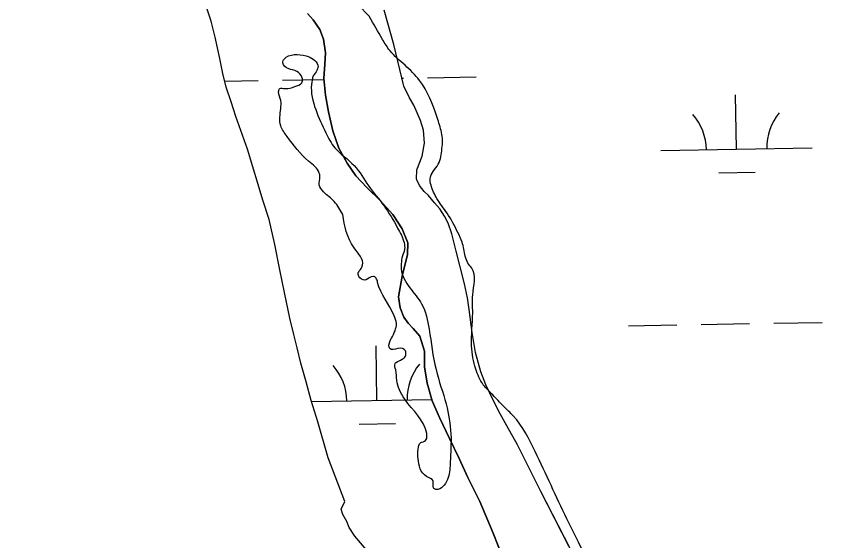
# Model space of a CAD drawing. Extents: x 3892998 to 3931244, y 278583 to 304547.
# Drawn here: x 3900765 to 3901302, y 289781 to 290127 of the extents above; entities that cross this region are included whole.
import ezdxf

# ---------------------------------------------------------------- set-up
doc = ezdxf.new("R2010")
doc.units = 0
for name, color, linetype in [('V-GRID-MAJR', 7, 'Continuous'), ('V-RIVR-EDGE', 7, 'Continuous'), ('V-TOPO-SHOR', 7, 'Continuous'), ('V-WETL-SWMP', 7, 'Continuous')]:
    doc.layers.add(name, color=color, linetype=linetype)

msp = doc.modelspace()

# ---------------------------------------------------------------- linework, layer by layer
at = {"layer": 'V-GRID-MAJR'}
msp.add_spline([(3897162.87, 290075.22), (3902475.55, 290165.25), (3907788.21, 290256.05), (3913100.86, 290347.62), (3918413.49, 290439.97), (3923726.11, 290533.09), (3929038.72, 290626.99)], degree=3, dxfattribs=at)
at = {"layer": 'V-RIVR-EDGE'}
for points in [[(3900997.73, 290127.41), (3900981.45, 290149.12), (3900977.94, 290166.17), (3900975.89, 290200.28), (3900979.87, 290226.91), (3900987.74, 290250.33), (3900990.96, 290259.21), (3900990.97, 290262.76), (3900989.91, 290267.73), (3900986.38, 290275.2), (3900979.63, 290277.35), (3900975.37, 290277.72), (3900970.06, 290281.99), (3900968.29, 290286.97), (3900967.59, 290288.75), (3900966.17, 290291.24), (3900962.63, 290294.8), (3900960.51, 290298.36), (3900960.51, 290299.78), (3900963.35, 290299.77), (3900963.36, 290303.32), (3900964.09, 290310.78), (3900966.94, 290316.46), (3900966.95, 290318.94), (3900965.18, 290322.14), (3900958.8, 290325), (3900953.12, 290328.92), (3900949.58, 290332.84), (3900949.59, 290335.68), (3900949.24, 290339.94), (3900942.86, 290344.22), (3900944.65, 290352.39), (3900946.45, 290358.78), (3900946.82, 290364.81), (3900949.67, 290367.65), (3900958.9, 290367.98), (3900964.23, 290366.55), (3900968.49, 290368.67), (3900970.64, 290373.64), (3900974.21, 290380.73), (3900976.71, 290388.89), (3900978.5, 290393.15), (3900979.95, 290405.94), (3900977.13, 290412.69), (3900973.59, 290419.09), (3900970.05, 290422.66), (3900968.99, 290425.5), (3900970.06, 290426.56), (3900977.17, 290430.1), (3900982.51, 290435.41), (3900982.52, 290438.61), (3900982.18, 290442.87), (3900976.51, 290448.21), (3900967.64, 290454.28), (3900958.06, 290459.63), (3900954.16, 290460.7), (3900952.73, 290459.64), (3900953.42, 290450.4), (3900954.49, 290449.69), (3900955.9, 290447.56), (3900956.23, 290436.9), (3900954.44, 290433), (3900948.4, 290429.1), (3900943.77, 290427.69), (3900942, 290429.83), (3900939.88, 290431.97), (3900934.56, 290435.18), (3900933.5, 290437.31), (3900933.5, 290440.15), (3900934.93, 290443.7), (3900932.82, 290449.74), (3900933.89, 290451.87), (3900936.02, 290451.87), (3900942.4, 290447.59), (3900942.76, 290449.72), (3900942.41, 290451.5), (3900939.58, 290456.12), (3900941.02, 290461.45), (3900943.87, 290464.64), (3900949.56, 290467.82), (3900949.56, 290470.3), (3900949.21, 290472.79), (3900941.78, 290482.76), (3900941.08, 290485.6), (3900941.08, 290488.09), (3900938.6, 290490.22), (3900933.28, 290491.66), (3900925.43, 290479.24), (3900921.16, 290475.7), (3900917.25, 290475.36), (3900912.64, 290476.08), (3900910.15, 290478.22), (3900908.74, 290481.06), (3900908.04, 290484.97), (3900907.34, 290490.3), (3900906.28, 290492.79), (3900899.9, 290498.84), (3900896.72, 290502.76), (3900896.01, 290505.25), (3900896.02, 290509.87), (3900895.33, 290514.48), (3900891.78, 290518.05), (3900881.14, 290524.47), (3900874.4, 290526.97), (3900871.57, 290530.53), (3900870.52, 290536.57), (3900870.2, 290551.84), (3900869.9, 290574.58), (3900871.35, 290588.43), (3900875.27, 290593.04), (3900884.52, 290598.7), (3900889.5, 290600.82), (3900893.05, 290600.81), (3900899.8, 290599.72), (3900907.96, 290595.8), (3900908.31, 290593.31), (3900907.57, 290583.37), (3900908.63, 290579.1), (3900912.18, 290578.38), (3900920.72, 290586.88), (3900926.76, 290587.23), (3900930.66, 290584.02), (3900933.14, 290581.17), (3900935.98, 290581.16), (3900937.77, 290584.36), (3900939.56, 290592.17), (3900944.9, 290593.93), (3900953.78, 290594.26), (3900960.53, 290596.02), (3900962.32, 290599.57), (3900967.66, 290604.53), (3900972.63, 290605.58), (3900975.12, 290604.51), (3900976.88, 290600.24), (3900981.84, 290596.32), (3900983.98, 290596.32), (3900984.7, 290601.29), (3900988.25, 290602.7), (3900993.22, 290601.98), (3900996.41, 290597), (3900996.76, 290593.45), (3900993.91, 290590.26), (3900985.73, 290586.01), (3900984.3, 290582.47), (3900983.93, 290577.14), (3900983.91, 290570.03), (3900990.62, 290554.74), (3900993.8, 290549.05), (3900989.52, 290541.96), (3900982.05, 290536.65), (3900979.19, 290529.91), (3900976.34, 290526.36), (3900971.37, 290525.31), (3900958.93, 290523.56), (3900948.27, 290523.23), (3900940.46, 290522.9), (3900936.55, 290522.91), (3900930.87, 290522.57), (3900928.73, 290520.8), (3900928.37, 290518.31), (3900928.36, 290516.18), (3900930.13, 290511.2), (3900932.61, 290510.49), (3900941.13, 290508.69), (3900949.3, 290506.18), (3900952.84, 290503.33), (3900953.19, 290500.13), (3900952.45, 290488.41), (3900955.98, 290477.75), (3900959.86, 290469.57), (3900962.7, 290468.5), (3900966.25, 290468.13), (3900968.39, 290469.9), (3900970.53, 290473.45), (3900968.42, 290481.27), (3900968.78, 290485.18), (3900975.53, 290485.87), (3900978.72, 290481.24), (3900980.49, 290481.59), (3900989.39, 290485.84), (3900993.3, 290488.67), (3901002.18, 290489), (3901012.12, 290485.42), (3901015.67, 290485.42), (3901016.03, 290487.19), (3901018.53, 290494.29), (3901018.54, 290498.2), (3901016.06, 290500.69), (3901008.6, 290499.29), (3901003.27, 290499.3), (3901003.28, 290501.43), (3901006.48, 290505.33), (3901006.85, 290508.17), (3901004.38, 290515.64), (3901004.39, 290520.61), (3901005.1, 290522.03), (3901007.95, 290522.38), (3901011.85, 290522.01), (3901016.11, 290520.22), (3901021.09, 290523.76), (3901021.1, 290526.61), (3901025.72, 290527.66), (3901029.27, 290527.3), (3901031.41, 290529.42), (3901034.61, 290533.32), (3901036.41, 290540.42), (3901034.29, 290545.75), (3901030.4, 290553.58), (3901027.58, 290561.05), (3901027.23, 290563.53), (3901030.08, 290564.95), (3901033.63, 290564.94), (3901035.04, 290561.74), (3901038.58, 290555.69), (3901046.38, 290551.05), (3901054.55, 290548.9), (3901058.1, 290548.54), (3901069.46, 290548.51), (3901074.08, 290549.21), (3901076.22, 290550.98), (3901075.87, 290555.6), (3901073.76, 290560.93), (3901074.82, 290561.64), (3901076.25, 290562.35), (3901085.84, 290563.03), (3901089.04, 290565.87), (3901089.41, 290569.06), (3901084.45, 290576.89), (3901084.46, 290580.8), (3901084.47, 290582.22), (3901080.21, 290586.49), (3901080.22, 290588.98), (3901082.36, 290591.81), (3901083.78, 290592.17), (3901089.81, 290589.66), (3901094.79, 290592.14), (3901094.45, 290596.76), (3901094.81, 290598.53), (3901099.78, 290600.3), (3901101.56, 290600.29), (3901108.31, 290600.63), (3901113.29, 290604.88), (3901119, 290613.75), (3901119.03, 290625.47), (3901116.24, 290646.08), (3901113.79, 290661), (3901114.51, 290664.91), (3901115.58, 290669.17), (3901115.6, 290674.85), (3901111.36, 290684.45), (3901105.69, 290691.21), (3901099.66, 290694.43), (3901093.98, 290694.44), (3901090.07, 290694.45), (3901086.52, 290694.81), (3901085.82, 290697.3), (3901088.32, 290702.62), (3901088.32, 290706.53), (3901085.14, 290711.16), (3901080.17, 290714.37), (3901067.74, 290714.75), (3901054.25, 290716.92), (3901046.09, 290719.07), (3901040.05, 290718.73), (3901035.42, 290714.48), (3901031.85, 290709.16), (3901030.06, 290702.77), (3901028.62, 290696.38), (3901026.13, 290694.25), (3901021.87, 290693.55), (3901014.06, 290694.99), (3901008.73, 290697.14), (3901004.82, 290695.73), (3901003.74, 290688.27), (3901001.25, 290685.08), (3900999.11, 290684.02), (3900993.43, 290683.32), (3900993.07, 290681.55), (3900992.7, 290676.93), (3900992.33, 290672.31), (3900990.2, 290669.83), (3900987.71, 290669.84), (3900978.47, 290669.15), (3900974.56, 290665.61), (3900974.55, 290662.06), (3900979.15, 290656.01), (3900984.82, 290651.02), (3900984.82, 290648.53), (3900982.68, 290646.05), (3900976.64, 290645.36), (3900973.44, 290646.43), (3900969.2, 290653.19), (3900966.01, 290656.39), (3900963.52, 290655.33), (3900954.62, 290647.54), (3900948.93, 290644), (3900945.02, 290643.66), (3900939.7, 290647.93), (3900935.8, 290650.79), (3900929.76, 290650.8), (3900916.26, 290650.48), (3900914.84, 290648.35), (3900913.41, 290644.8), (3900911.27, 290643.39), (3900905.94, 290642.33), (3900901.68, 290642.34), (3900899.91, 290644.84), (3900901.35, 290652.65), (3900909.58, 290678.56), (3900911.01, 290680.33), (3900914.21, 290681.74), (3900920.25, 290680.66), (3900921.66, 290676.4), (3900927.68, 290669.28), (3900937.25, 290663.57), (3900945.77, 290661.42), (3900953.24, 290662.82), (3900962.13, 290666.7), (3900972.09, 290673.43), (3900973.87, 290676.98), (3900974.24, 290679.46), (3900972.12, 290684.8), (3900965.39, 290693.69), (3900957.93, 290694.07), (3900938.74, 290688.43), (3900936.96, 290688.79), (3900932, 290693.07), (3900928.47, 290701.6), (3900926.72, 290711.55), (3900925.67, 290719.01), (3900923.19, 290722.92), (3900917.18, 290732.89), (3900912.92, 290733.61), (3900905.46, 290733.27), (3900900.12, 290730.8), (3900895.14, 290725.48), (3900894.06, 290721.22), (3900893.69, 290716.6), (3900894.39, 290710.56), (3900897.57, 290704.52), (3900899.33, 290698.83), (3900896.84, 290695.64), (3900881.54, 290685.73), (3900876.92, 290682.9), (3900869.1, 290682.92), (3900863.07, 290686.49), (3900857.76, 290693.6), (3900852.46, 290703.56), (3900850.01, 290717.42), (3900850.39, 290731.27)], [(3901162.63, 289728.81), (3901156.97, 289738.06), (3901150.61, 289750.15), (3901137.18, 289777.54), (3901128.34, 289795.32), (3901107.49, 289839.77), (3901092.99, 289863.25), (3901086.61, 289869.66), (3901079.52, 289877.14), (3901073.15, 289883.9), (3901068.2, 289894.21), (3901065.4, 289909.5), (3901066.16, 289931.52), (3901066.19, 289943.24), (3901065.52, 289961), (3901063.05, 289964.2), (3901061.28, 289968.83), (3901059.17, 289978.07), (3901056.35, 289984.47), (3901049.27, 289997.27), (3901042.55, 290006.88), (3901038.66, 290015.77), (3901037.96, 290020.03), (3901043.32, 290029.61), (3901045.83, 290039.91), (3901046.2, 290045.59), (3901045.5, 290050.56), (3901042.68, 290060.52), (3901031.02, 290085.05), (3901021.45, 290095.02), (3901011.53, 290104.64), (3901006.58, 290112.11), (3900997.73, 290127.41)], [(3900980.36, 289996.38), (3900974.7, 290004.92), (3900967.61, 290011.33), (3900964.78, 290015.95), (3900965.15, 290021.28), (3900964.8, 290023.77), (3900957.71, 290031.6), (3900943.55, 290047.97), (3900939.3, 290055.09), (3900939.33, 290066.46), (3900939.34, 290071.78), (3900937.94, 290077.47), (3900938.65, 290079.6), (3900942.2, 290079.59), (3900948.6, 290081), (3900953.22, 290083.47), (3900953.59, 290085.96), (3900951.11, 290090.23), (3900941.18, 290095.22), (3900940.83, 290098.07), (3900941.54, 290099.13), (3900956.11, 290101.22), (3900960.72, 290099.08), (3900963.91, 290095.17), (3900960.7, 290088.07)], [(3900960.7, 290088.07), (3900959.62, 290082.39), (3900962.42, 290065.69), (3900969.13, 290050.4), (3900975.14, 290040.44), (3900987.9, 290028.68), (3900997.46, 290015.16), (3901007.37, 290002.35), (3901016.57, 289987.41), (3901020.81, 289977.81), (3901021.15, 289973.54), (3901019.36, 289967.51), (3901019, 289963.96), (3901018.99, 289960.41), (3901024.64, 289947.96), (3901032.43, 289937.28), (3901037.36, 289920.58), (3901041.91, 289893.92), (3901048.61, 289871.17), (3901051.75, 289851.28), (3901051.35, 289832.81), (3901049.91, 289822.51), (3901043.14, 289814.71), (3901041.72, 289814.71), (3901040.3, 289815.78), (3901039.96, 289820.4), (3901035.7, 289823.25), (3901030.05, 289834.99), (3901030.06, 289841.38), (3901031.85, 289845.64), (3901035.05, 289847.05), (3901035.76, 289848.47), (3901035.77, 289851.67), (3901021.26, 289874.44), (3901015.97, 289886.88), (3901015.27, 289893.64), (3901014.93, 289897.9), (3901015.64, 289898.61), (3901019.55, 289900.73), (3901021.69, 289902.85), (3901022.05, 289904.99), (3901021.7, 289906.41), (3901016.73, 289907.84), (3901011.4, 289907.85), (3901011.05, 289908.56), (3901012.48, 289914.6), (3901015.7, 289924.54), (3901014.3, 289929.51), (3901003.34, 289951.56), (3901002.28, 289954.41), (3901000.51, 289955.48), (3900994.82, 289953.01), (3900990.92, 289955.5), (3900990.57, 289957.99), (3900991.99, 289960.12), (3900993.42, 289962.96), (3900987.77, 289974.34), (3900980.36, 289996.38)]]:
    msp.add_spline(points, degree=3, dxfattribs=at)
at = {"layer": 'V-TOPO-SHOR'}
for points in [[(3901134.65, 289767.46), (3901110.96, 289813.76), (3901095.77, 289844.09), (3901088.77, 289856.66), (3901084.27, 289864.77), (3901079.78, 289873.67), (3901074.8, 289883.86), (3901071.61, 289892.47), (3901067.98, 289905.23), (3901065.91, 289918.48), (3901063.87, 289933.53), (3901062.73, 289941.32), (3901060.85, 289950.68), (3901057.96, 289961.87), (3901055.32, 289972.28), (3901052.44, 289983.73), (3901049.99, 289990.77), (3901047.48, 289995.22), (3901044.48, 290000.2), (3901040.93, 290004.15), (3901036.88, 290008.89), (3901034.08, 290011.54), (3901031.06, 290015.48), (3901029.32, 290019.4), (3901029.07, 290019.66), (3901029.19, 290025.87), (3901032.73, 290034.87), (3901034.2, 290043.64), (3901033.59, 290052.2), (3901031.65, 290058.45), (3901027.18, 290068.63), (3901024.43, 290073.61), (3901020.7, 290081.19), (3901013.99, 290108.77), (3901007.71, 290131.42)], [(3901096.21, 289744), (3901079.62, 289785.81), (3901070.81, 289806.72), (3901062.93, 289822.5), (3901057.29, 289835.16), (3901050.89, 289848.35), (3901044.25, 289862.31), (3901039.35, 289873.16), (3901036, 289885.01), (3901034.41, 289895.79), (3901034.36, 289906.04), (3901031.23, 289916.09), (3901026.72, 289921.04), (3901023.46, 289924.69), (3901020.72, 289928.58), (3901018.28, 289934.78), (3901017.15, 289941.97), (3901019.46, 289955.76), (3901023.08, 289970.02), (3901023.23, 289977.7), (3901019.57, 289986.99), (3901013.35, 289996.34), (3901005.08, 290005.72), (3900996.29, 290014.34), (3900989.02, 290021.91), (3900983.29, 290030.22), (3900977.6, 290040.32), (3900973.73, 290051.66), (3900970.9, 290064.27), (3900968.81, 290075.32), (3900967.75, 290086.35), (3900968.45, 290095.81), (3900968.85, 290103.23), (3900967.49, 290112.22), (3900965.06, 290118.67), (3900960.83, 290125.16), (3900957.08, 290129.33)]]:
    msp.add_lwpolyline(points, dxfattribs=at)
at = {"layer": 'V-WETL-SWMP'}
for p, q in [((3901013.99, 290108.77), (3901007.71, 290131.42)), ((3901020.7, 290081.19), (3901013.99, 290108.77)), ((3900902.31, 290084.47), (3900924.41, 290084.85)), ((3900940.4, 290085.13), (3900967.82, 290085.6)), ((3901019.41, 290086.49), (3901020.39, 290086.51)), ((3901036.39, 290086.79), (3901068.38, 290087.34)), ((3901024.43, 290073.61), (3901020.7, 290081.19)), ((3901027.18, 290068.63), (3901024.43, 290073.61)), ((3901240.55, 290039.57), (3901239.93, 290075.57)), ((3901031.64, 290058.45), (3901027.18, 290068.63)), ((3901033.59, 290052.2), (3901031.64, 290058.45)), ((3901034.2, 290043.64), (3901033.59, 290052.2)), ((3901032.73, 290034.87), (3901034.2, 290043.64)), ((3901190.56, 290038.71), (3901290.54, 290040.44)), ((3901029.19, 290025.87), (3901032.73, 290034.87)), ((3901029.07, 290019.66), (3901029.19, 290025.87)), ((3901228.82, 290023.94), (3901252.81, 290024.35)), ((3901029.32, 290019.4), (3901029.07, 290019.66)), ((3901031.06, 290015.48), (3901029.32, 290019.4)), ((3901034.08, 290011.54), (3901031.06, 290015.48)), ((3901036.88, 290008.89), (3901034.08, 290011.54)), ((3901040.93, 290004.15), (3901036.88, 290008.89)), ((3901044.48, 290000.2), (3901040.93, 290004.15)), ((3901047.49, 289995.22), (3901044.48, 290000.2)), ((3901049.99, 289990.77), (3901047.49, 289995.22)), ((3901052.44, 289983.73), (3901049.99, 289990.77)), ((3901055.32, 289972.28), (3901052.44, 289983.73)), ((3901057.96, 289961.87), (3901055.32, 289972.28)), ((3901060.85, 289950.68), (3901057.96, 289961.87)), ((3901062.73, 289941.32), (3901060.85, 289950.68)), ((3901063.87, 289933.53), (3901062.73, 289941.32)), ((3901065.91, 289918.47), (3901063.87, 289933.53)), ((3901169.15, 289922.89), (3901201.14, 289923.44)), ((3901217.14, 289923.72), (3901249.14, 289924.27)), ((3901265.14, 289924.55), (3901297.13, 289925.1)), ((3901067.98, 289905.23), (3901065.91, 289918.47)), ((3901002.92, 289873.57), (3901002.3, 289909.57)), ((3901071.61, 289892.47), (3901067.98, 289905.23)), ((3901074.8, 289883.86), (3901071.61, 289892.47)), ((3901079.78, 289873.67), (3901074.8, 289883.86)), ((3900959.57, 289872.82), (3901039.05, 289874.2)), ((3901084.27, 289864.77), (3901079.78, 289873.67)), ((3901088.77, 289856.66), (3901084.27, 289864.77)), ((3900991.19, 289857.94), (3901015.18, 289858.35)), ((3901095.77, 289844.09), (3901088.77, 289856.66)), ((3901110.96, 289813.76), (3901095.77, 289844.09)), ((3901134.65, 289767.46), (3901110.96, 289813.76))]:
    msp.add_line(p, q, dxfattribs=at)
for points in [[(3900988.31, 289783.93), (3900984.6, 289789.46), (3900982.92, 289793.43), (3900980.43, 289798.18), (3900979.15, 289801.76), (3900981.65, 289806.64), (3900970.56, 289835.62), (3900963.77, 289859.34), (3900959.39, 289873.41), (3900956.01, 289885.92), (3900952.62, 289898.16), (3900950.23, 289908.32), (3900948.07, 289917.17), (3900945.43, 289927.85), (3900941.88, 289944.76), (3900938.81, 289959.85), (3900935.51, 289976.49), (3900931.69, 289993.15), (3900927.78, 290005.15), (3900917.32, 290039.56), (3900909.71, 290061.22), (3900906.54, 290070.86), (3900903.36, 290080.52), (3900900.95, 290089.63), (3900899.07, 290099.52), (3900895.98, 290113.57), (3900893.34, 290124.24), (3900889.92, 290134.68)], [(3900957.08, 290129.33), (3900960.83, 290125.16), (3900965.06, 290118.67), (3900967.49, 290112.22), (3900968.85, 290103.23), (3900968.45, 290095.81), (3900967.75, 290086.35), (3900968.81, 290075.32), (3900970.9, 290064.27), (3900973.73, 290051.66), (3900977.6, 290040.32), (3900983.29, 290030.22), (3900989.02, 290021.91), (3900996.29, 290014.34), (3901005.08, 290005.72), (3901013.35, 289996.34), (3901019.57, 289986.99), (3901023.23, 289977.7), (3901023.08, 289970.02), (3901019.46, 289955.75), (3901017.14, 289941.97), (3901018.28, 289934.78), (3901020.72, 289928.58), (3901023.46, 289924.69), (3901026.72, 289921.04), (3901031.23, 289916.09), (3901034.36, 289906.04), (3901034.41, 289895.79), (3901035.99, 289885.01), (3901039.35, 289873.16), (3901044.25, 289862.31), (3901050.89, 289848.35), (3901057.29, 289835.16), (3901062.93, 289822.5), (3901070.81, 289806.72), (3901079.62, 289785.81), (3901096.21, 289743.99)], [(3900998.31, 289772.04), (3900988.31, 289783.93)]]:
    msp.add_lwpolyline(points, dxfattribs=at)
for centre, start, end in [((3901185.31, 290039.09), 0.2199, 41.7635), ((3901295.78, 290041), 140.2199, 181.7635), ((3900947.68, 289873.09), 0.2199, 41.7635), ((3901058.14, 289875.01), 140.2199, 181.7635)]:
    msp.add_arc(centre, 35.25, start, end, dxfattribs=at)

doc.saveas('drawing.dxf')
